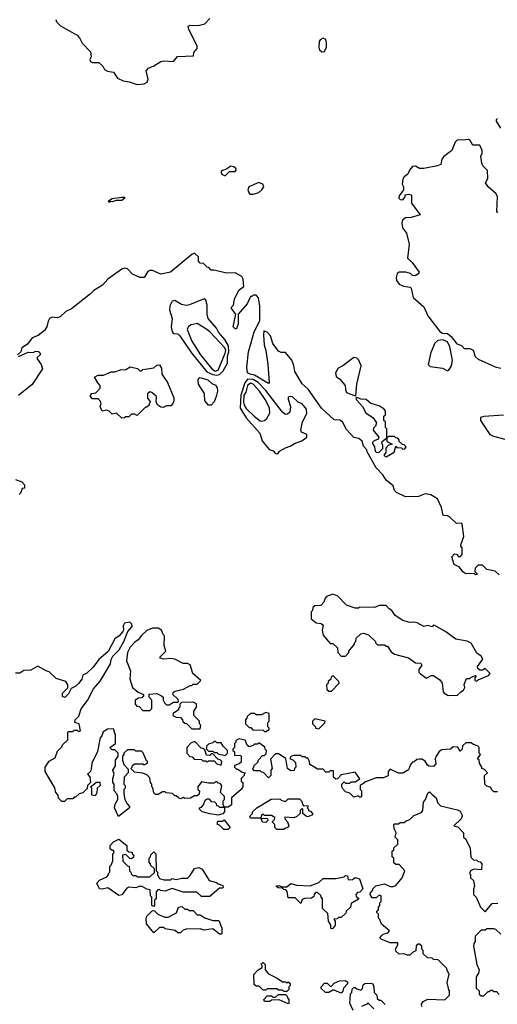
# Model space of a CAD drawing. Extents: x 1861455 to 2058065, y 200073 to 437907.
# Tile 377 of 574: x 1994395 to 1997811, y 321810 to 328851. Entities that reach past the tile are written whole.
import ezdxf

# ---------------------------------------------------------------- set-up
doc = ezdxf.new("R2010")
doc.units = 0

msp = doc.modelspace()

# ---------------------------------------------------------------- linework, layer by layer
at = {"layer": '0CON05XD'}
for points in [[(1994652.7, 328852.7), (1994658.8, 328835), (1994685.7, 328805.7), (1994805, 328740), (1994822, 328722), (1994842.6, 328682.6), (1994901.7, 328621.7), (1994906.7, 328585), (1994897.5, 328565), (1994900.7, 328550.7), (1994915, 328543.8), (1994960, 328545), (1994989.3, 328519.3), (1995002.5, 328495), (1995023.3, 328483.3), (1995065, 328474.3), (1995080, 328455), (1995095, 328431.4), (1995135, 328412.5), (1995177, 328407), (1995235, 328386.2)], [(1995235, 328386.2), (1995285, 328391.2), (1995305.9, 328404.1), (1995313.3, 328425), (1995298.8, 328485), (1995315, 328503.8), (1995355, 328520), (1995405, 328552.5), (1995425, 328556.7), (1995495, 328552.5), (1995523, 328587), (1995638.3, 328591.7), (1995640, 328615), (1995663.3, 328645), (1995663, 328663), (1995605, 328780), (1995600, 328805), (1995615, 328812.5), (1995670.7, 328809.3), (1995718.3, 328821.7), (1995755, 328860)], [(1996555, 328620), (1996575, 328622.5), (1996590, 328655), (1996590, 328685), (1996585, 328710), (1996565, 328717.5), (1996545, 328707.5), (1996536.7, 328695), (1996533.3, 328655), (1996540, 328635), (1996555, 328620)], [(1997812.5, 328145), (1997802.5, 328135), (1997802.5, 328125), (1997834.2, 328074.2)], [(1997815, 327470), (1997808.3, 327478.3), (1997812, 327585), (1997803.8, 327605), (1997746.7, 327655), (1997727.5, 327685), (1997742.5, 327715), (1997741.7, 327771.7), (1997707.5, 327805), (1997700, 327825), (1997692.5, 327875), (1997702.5, 327895), (1997703.3, 327915), (1997685, 327953.3), (1997635, 327952.5), (1997616.1, 327986.1), (1997605, 327993.3), (1997565, 327988.8), (1997525, 327992.5), (1997510, 327975), (1997486.7, 327915), (1997428.8, 327871.2), (1997415, 327852.5), (1997407.5, 327815), (1997384.1, 327805.9), (1997285, 327786.7), (1997255, 327787.5), (1997225, 327802.5), (1997205, 327800), (1997183.3, 327775), (1997170, 327745), (1997143.6, 327726.4), (1997135, 327710), (1997130, 327675), (1997140, 327655), (1997140, 327635), (1997109.3, 327590.7), (1997106.7, 327575), (1997115, 327563.8), (1997135, 327563.3), (1997152.5, 327585), (1997151.7, 327598.3), (1997175, 327602.5), (1997198.3, 327598.3), (1997198.3, 327538.3), (1997260, 327455), (1997195, 327436.7), (1997155, 327433.8), (1997132.9, 327417.1), (1997128.1, 327395), (1997133.1, 327363.1), (1997162.5, 327325), (1997180, 327245), (1997167.5, 327145), (1997201.2, 327115), (1997252.5, 327045), (1997245, 327032.5), (1997225, 327020), (1997205, 327022.5), (1997190, 327035), (1997155.9, 327045.9), (1997110, 327045), (1997093.8, 327035), (1997086.4, 327006.4), (1997090, 326985), (1997109.3, 326959.3), (1997140, 326945), (1997187, 326937), (1997195, 326930), (1997208.8, 326865), (1997285, 326797.5), (1997313.9, 326733.9), (1997400.7, 326620.7), (1997418.3, 326608.3), (1997455, 326607.5), (1997480, 326585)], [(1995865, 327734.7), (1995895, 327764.5), (1995935, 327764.5), (1995944.2, 327775), (1995944, 327785), (1995927.4, 327797.4), (1995905, 327802.9), (1995869.6, 327780.4), (1995845, 327773.1), (1995836.2, 327765), (1995835, 327752.5), (1995842.8, 327742.8), (1995865, 327734.7)], [(1996045, 327602.5), (1996065, 327603.3), (1996105, 327615.5), (1996127.1, 327635), (1996140.4, 327655), (1996134.6, 327674.6), (1996105, 327686.5), (1996032.5, 327655), (1996025.8, 327635), (1996035, 327610), (1996045, 327602.5)], [(1995035, 327542.5), (1995030, 327555), (1995055, 327572.5), (1995125, 327582.5), (1995141.7, 327581.7), (1995147.5, 327575), (1995125, 327557.5), (1995085, 327557.5), (1995055, 327547.5), (1995045, 327550), (1995035, 327542.5)], [(1997825, 324880), (1997795, 324907.5), (1997735, 324920), (1997705, 324950), (1997675, 324950), (1997651.7, 324928.3), (1997650, 324905), (1997670, 324885), (1997655, 324880), (1997645, 324890), (1997585, 324887.5), (1997565, 324902.5), (1997540, 324935), (1997502.5, 324955), (1997485, 325010), (1997505, 325030), (1997518.3, 325028.3), (1997535, 325010), (1997548.3, 325011.7), (1997560, 325025), (1997560, 325075), (1997550, 325085), (1997550, 325095), (1997572.5, 325155), (1997560, 325245), (1997555, 325250), (1997518.3, 325248.3), (1997470, 325295), (1997455, 325302.5), (1997422.5, 325305), (1997411.7, 325361.7), (1997383.3, 325423.3), (1997335, 325452.5), (1997295, 325460), (1997248.2, 325441.8), (1997155, 325439.6), (1997089.1, 325469.1), (1997075.6, 325485), (1997065, 325516.7), (1997015, 325557.5), (1996993.3, 325595), (1996945, 325646.7), (1996902, 325722), (1996877.5, 325765), (1996877.5, 325775), (1996855, 325800), (1996845, 325837.5), (1996820, 325855), (1996783.6, 325863.6), (1996731.2, 325921.2), (1996703.3, 325975), (1996685, 325986.2), (1996645, 325990), (1996553.7, 326073.7), (1996458.6, 326208.6), (1996415, 326246.4), (1996362.9, 326335), (1996356.6, 326376.6), (1996342, 326415), (1996295, 326471.2), (1996265, 326470), (1996245, 326481.2), (1996206.5, 326535), (1996189.7, 326589.7), (1996165, 326616.7), (1996140, 326625), (1996138, 326595), (1996142.5, 326525), (1996155.3, 326485.3), (1996170.5, 326385), (1996180, 326255), (1996175, 326250), (1996145, 326264.7), (1996075, 326309.7), (1996042.5, 326315), (1996024.2, 326325), (1996018.6, 326365), (1996031.4, 326475), (1996047.4, 326532.6), (1996072.7, 326617.3), (1996113, 326697), (1996111.7, 326801.7), (1996101.7, 326861.7), (1996085, 326880), (1996065, 326880), (1996055, 326870), (1996045, 326870), (1996020.7, 326819.3), (1995957.5, 326745), (1995956.4, 326676.4), (1995945, 326640), (1995935, 326640), (1995922.5, 326655), (1995940, 326745), (1995910, 326785), (1995910, 326795), (1995925, 326810), (1995930, 326855), (1995965, 326920), (1995997, 326943), (1995992.5, 326995), (1995983, 327013), (1995935, 327040), (1995875, 327037.5), (1995785, 327060), (1995765, 327060), (1995748.3, 327078.3), (1995735, 327080), (1995708.3, 327108.3), (1995685, 327110), (1995673, 327123), (1995672.5, 327155), (1995645, 327180), (1995625, 327172.5), (1995473.9, 327046.1), (1995405, 327031.2), (1995345, 327056.7), (1995325, 327057.5), (1995310.7, 327049.3), (1995297.5, 327025), (1995285, 327007.5), (1995255, 327006.7), (1995200.8, 327030.8), (1995165, 327070), (1995147, 327073), (1995125, 327066), (1995025, 326996.1), (1994987.1, 326952.9), (1994925.6, 326915), (1994900.7, 326889.3), (1994766.2, 326783.8), (1994725, 326764.1), (1994684.8, 326725.2), (1994665, 326718.5), (1994626.2, 326723.8), (1994609.1, 326715), (1994597.9, 326695), (1994589.5, 326655), (1994572.6, 326627.4), (1994527.4, 326592.6), (1994483.5, 326575), (1994450, 326530), (1994409.4, 326505), (1994403.8, 326476.2), (1994380, 326455)], [(1995805, 326309.5), (1995825, 326314.5), (1995851.2, 326338.8), (1995881.3, 326395), (1995880.5, 326445), (1995890.1, 326475), (1995887.3, 326517.3), (1995862.7, 326562.7), (1995815.9, 326615), (1995803.3, 326645), (1995743.7, 326715), (1995735.7, 326745), (1995735, 326810), (1995725.7, 326845.7), (1995713.8, 326853.8), (1995608.8, 326811.2), (1995585, 326807.5), (1995553, 326813), (1995505, 326842.9), (1995485, 326838), (1995467.5, 326805), (1995465.5, 326775), (1995484.8, 326715), (1995477.5, 326655), (1995485, 326618), (1995495, 326607.5), (1995525, 326603.3), (1995540.7, 326590.7), (1995620.8, 326470.8), (1995733.3, 326333.3), (1995775, 326312.6), (1995805, 326309.5)], [(1995795, 326337.8), (1995815, 326343.8), (1995865, 326465.5), (1995868.2, 326485), (1995862.8, 326505), (1995755, 326618.2), (1995725, 326641.1), (1995665, 326678), (1995620.3, 326669.7), (1995603.2, 326656.8), (1995593.1, 326635), (1995625, 326551.1), (1995687.2, 326455), (1995768.4, 326355), (1995795, 326337.8)], [(1997480, 326585), (1997521.7, 326531.7), (1997555, 326520), (1997575, 326500), (1997615, 326500), (1997638.3, 326488.3), (1997653, 326443), (1997673, 326423), (1997795, 326367.5), (1997835, 326357.5)], [(1997455, 326340), (1997465, 326343.3), (1997483.8, 326375), (1997490, 326415), (1997471.7, 326511.7), (1997455, 326547.5), (1997421.7, 326561.7), (1997385, 326557.5), (1997365, 326537.5), (1997335, 326470), (1997317.5, 326385), (1997331.4, 326371.4), (1997419.6, 326359.6), (1997455, 326340)], [(1994385, 326442.5), (1994455, 326472.5), (1994495, 326470), (1994505, 326480), (1994528.3, 326478.3), (1994540, 326465), (1994540, 326455), (1994520, 326435), (1994520, 326425), (1994547.5, 326385), (1994557.5, 326355), (1994485, 326242.5), (1994386.1, 326163.9)], [(1996795, 326160), (1996800, 326165), (1996806.2, 326245), (1996836, 326375), (1996820.8, 326415), (1996805, 326430), (1996785, 326435.6), (1996705.8, 326374.2), (1996671.9, 326358.1), (1996652.5, 326325), (1996659.5, 326299.5), (1996685, 326280), (1996723.3, 326235), (1996724, 326205), (1996731.2, 326185), (1996795, 326160)], [(1995125, 326000), (1995087, 326037), (1995055, 326030), (1995035, 326050), (1995015, 326057.5), (1994985, 326050), (1994970, 326085), (1994977.5, 326105), (1994970, 326125), (1994955, 326140), (1994915, 326140), (1994900, 326155), (1994900, 326165), (1994911.7, 326178.3), (1994938.3, 326181.7), (1994970, 326215), (1994970, 326235), (1994953, 326253), (1994930, 326295), (1994955, 326307.5), (1994995, 326307.5), (1995048.3, 326331.7), (1995075, 326332.5), (1995115, 326347.5), (1995155, 326350), (1995185, 326367.5), (1995237, 326357), (1995255, 326340), (1995265, 326340), (1995275, 326350), (1995355, 326360), (1995375, 326380), (1995395, 326382.5), (1995409.3, 326359.3), (1995412.5, 326315), (1995452.5, 326255), (1995497, 326147), (1995497.5, 326125), (1995490, 326105), (1995475, 326090), (1995445, 326090), (1995421.7, 326078.3), (1995405, 326080), (1995383.6, 326093.6), (1995370, 326115), (1995372.5, 326155), (1995340, 326185), (1995325, 326190), (1995310, 326175), (1995310, 326145), (1995330, 326115), (1995320, 326105), (1995320, 326095), (1995305, 326080), (1995295, 326080), (1995235, 326020), (1995215, 326030), (1995195, 326030), (1995175, 326010), (1995155, 326010), (1995145, 326002.5), (1995125, 326000)], [(1995765, 326093.3), (1995745, 326093.3), (1995720, 326125), (1995717.7, 326177.7), (1995673.3, 326245), (1995671.2, 326275), (1995675, 326287.5), (1995685, 326292.5), (1995740, 326275), (1995769.3, 326249.3), (1995795, 326237.5), (1995807, 326217), (1995810, 326195), (1995801.2, 326155), (1995785, 326117.5), (1995765, 326093.3)], [(1996235, 325746.2), (1996245, 325753.8), (1996254, 325766), (1996295, 325788.8), (1996330, 325800), (1996365, 325823.3), (1996411.7, 325838.3), (1996447.5, 325865), (1996447.5, 325885), (1996410, 325900), (1996405.9, 325915.9), (1996417.1, 325975), (1996448.9, 326035), (1996445.7, 326065), (1996415, 326103.3), (1996386.4, 326116.4), (1996345, 326153.3), (1996323, 326157), (1996315, 326150), (1996313.9, 326136.1), (1996331.2, 326085), (1996326, 326045), (1996311.2, 326028.8), (1996295, 326027.5), (1996275, 326044.3), (1996155, 326199.4), (1996101.3, 326255), (1996065, 326278.7), (1996025, 326280.1), (1996005.5, 326254.5), (1995975.3, 326165), (1995971.9, 326071.9), (1996015, 326003.3), (1996111.5, 325895), (1996128, 325838), (1996178, 325778), (1996207.5, 325767.5), (1996225, 325748), (1996235, 325746.2)], [(1996125, 325979.2), (1996145, 325983.8), (1996162.3, 325997.7), (1996183.9, 326036.1), (1996181.9, 326075), (1996151.6, 326135), (1996109, 326195), (1996065, 326244.1), (1996045, 326250.5), (1996023.8, 326235), (1996011.9, 326188.1), (1995998.8, 326165), (1995994.9, 326115), (1996000.9, 326095), (1996015, 326070.3), (1996075, 326013.8), (1996115, 325983.1), (1996125, 325979.2)], [(1996946.7, 325756.7), (1996965, 325758.8), (1996993.3, 325785), (1996993.3, 325805), (1996983.8, 325825), (1996987.5, 325835), (1997020, 325860), (1997020, 325925), (1997010, 325935), (1997010, 325975), (1997000, 325985), (1997000, 326015), (1997010, 326025), (1997011.7, 326051.7), (1997002.5, 326065), (1996965, 326090), (1996906.1, 326106.1), (1996873.9, 326133.9), (1996837, 326137), (1996805, 326150), (1996800, 326145), (1996803, 326133), (1996846.2, 326085), (1996869.5, 326039.5), (1996923, 326003), (1996947, 325967), (1996940, 325945), (1996925, 325930), (1996923.3, 325915), (1996963.8, 325865), (1996958, 325852), (1996930, 325840), (1996916.7, 325825), (1996933.3, 325795), (1996937.5, 325765), (1996946.7, 325756.7)], [(1997855, 326021.4), (1997715, 326013.3), (1997690, 326005), (1997690, 325985), (1997757.5, 325885), (1997782.7, 325872.7), (1997865, 325850.8)], [(1997015, 325724.5), (1997072.5, 325757.5), (1997085, 325800), (1997092.5, 325792.5), (1997125, 325790), (1997135, 325780), (1997148.3, 325781.7), (1997160, 325795), (1997145, 325810), (1997131.7, 325811.7), (1997110, 325835), (1997110, 325845), (1997098.3, 325858.3), (1997085, 325860), (1997075, 325870), (1997035, 325870), (1997020, 325860), (1997020, 325835), (1997060, 325815), (1997031.7, 325808.3), (1997013, 325787), (1997013.3, 325755), (1997000, 325735), (1997015, 325724.5)], [(1994365, 325563.3), (1994410, 325545), (1994430, 325525), (1994428.3, 325501.7), (1994411.7, 325498.3), (1994400, 325465), (1994390, 325455)], [(1997458.3, 324018.3), (1997525, 324020), (1997550, 324045), (1997570, 324055), (1997577.5, 324075), (1997573, 324097), (1997591.7, 324138.3), (1997615, 324140), (1997625, 324150), (1997655, 324160), (1997660, 324155), (1997650, 324145), (1997650, 324125), (1997665, 324120), (1997675, 324130), (1997748.3, 324161.7), (1997760, 324175), (1997725, 324210), (1997705, 324200), (1997685, 324200), (1997671.7, 324211.7), (1997670, 324225), (1997707, 324277), (1997695, 324300), (1997665, 324320), (1997625, 324392.5), (1997595, 324406.7), (1997515, 324420), (1997443.6, 324473.6), (1997365, 324517.5), (1997355, 324520), (1997345, 324510), (1997315, 324517.5), (1997285, 324512.5), (1997237, 324537), (1997215, 324542.5), (1997185, 324540), (1997135, 324553.3), (1997080.7, 324590.7), (1997056.4, 324626.4), (1997037, 324637), (1997015, 324662.5), (1996965, 324662.5), (1996933, 324647), (1996825, 324650), (1996817, 324643), (1996795, 324642.5), (1996733, 324663), (1996669.3, 324729.3), (1996635, 324742.5), (1996590, 324725), (1996580, 324715), (1996570, 324685), (1996548.3, 324661.7), (1996505, 324660), (1996491.7, 324648.3), (1996490, 324625), (1996480, 324615), (1996480, 324565), (1996515, 324537.5), (1996551.7, 324531.7), (1996565, 324520), (1996557.5, 324485), (1996565, 324450), (1996615, 324390), (1996635, 324390), (1996668.3, 324358.3), (1996670, 324325), (1996695, 324300), (1996725, 324300), (1996750, 324325), (1996750, 324335), (1996790, 324385), (1996790, 324395), (1996800, 324405), (1996801.7, 324428.3), (1996835, 324460), (1996855, 324462.5), (1996890.7, 324450.7), (1996940, 324405), (1996940, 324395), (1996955, 324380), (1997005, 324380), (1997015, 324370), (1997025, 324370), (1997050.7, 324330.7), (1997075, 324312.5), (1997175, 324286.7), (1997225, 324252.5), (1997265, 324250), (1997270, 324235), (1997250, 324205), (1997250, 324185), (1997261.7, 324171.7), (1997305, 324142.5), (1997338.3, 324161.7), (1997355, 324160), (1997399.3, 324129.3), (1997417, 324107), (1997422.5, 324045), (1997430, 324035), (1997458.3, 324018.3)], [(1994577.5, 323475), (1994576.7, 323505), (1994605, 323547.5), (1994648.3, 323571.7), (1994665, 323620), (1994695, 323650), (1994700, 323665), (1994738.3, 323701.7), (1994740, 323755), (1994745, 323760), (1994775, 323760), (1994785, 323770), (1994805, 323770), (1994815, 323760), (1994830, 323765), (1994820, 323815), (1994790, 323825), (1994792.5, 323845), (1994818.8, 323871.2), (1994835, 323922.5), (1994878.6, 323981.4), (1994922.5, 324065), (1994969.7, 324120.3), (1995043.8, 324245), (1995048.8, 324275), (1995060.8, 324299.2), (1995106.1, 324343.9), (1995140, 324405), (1995167.5, 324475), (1995199.3, 324510.7), (1995197, 324527), (1995181.7, 324541.7), (1995144, 324535), (1995134, 324515), (1995137.5, 324485), (1995132.5, 324475), (1995106.2, 324443.8), (1995076.4, 324423.6), (1995026.4, 324333.6), (1994960, 324275), (1994919.5, 324220.5), (1994875, 324177.5), (1994847, 324163), (1994840, 324135), (1994815.8, 324104.2), (1994796.1, 324083.9), (1994761.7, 324068.3), (1994745, 324030), (1994716.7, 324003.3), (1994701.7, 324011.7), (1994700, 324035), (1994738.3, 324071.7), (1994740, 324095), (1994725, 324117.5), (1994655, 324140), (1994605, 324187.5), (1994583.3, 324193.3), (1994525, 324227.5), (1994475, 324200), (1994425, 324197.5), (1994395, 324177.5), (1994365, 324177.5)], [(1995325, 323910), (1995340, 323925), (1995340, 323985), (1995320, 324005), (1995321.7, 324028.3), (1995375, 324032.5), (1995410, 324015), (1995420, 324005), (1995420, 323985), (1995430, 323965), (1995445, 323950), (1995465, 323950), (1995495, 323970), (1995525, 323970), (1995530, 323975), (1995528.3, 323988.3), (1995490, 324025), (1995491.7, 324038.3), (1995505, 324050), (1995567, 324063), (1995615, 324090), (1995625, 324090), (1995635, 324100), (1995665, 324100), (1995690, 324125), (1995632.5, 324175), (1995615, 324237.5), (1995595, 324246.7), (1995565, 324247.5), (1995505, 324277.5), (1995475, 324282.5), (1995425, 324277.5), (1995400, 324285), (1995400, 324295), (1995440, 324335), (1995427.5, 324375), (1995430, 324445), (1995420, 324455), (1995410, 324485), (1995385, 324500), (1995345, 324500), (1995305, 324482.5), (1995265, 324447.5), (1995242.5, 324415), (1995215, 324397.5), (1995186, 324364), (1995166.7, 324325), (1995157.5, 324265), (1995187.5, 324195), (1995183, 324137), (1995202.5, 324075), (1995241.7, 324041.7), (1995280, 324025), (1995280, 324015), (1995268.3, 324001.7), (1995245, 324000), (1995220, 323985), (1995220, 323955), (1995231.7, 323941.7), (1995248.3, 323938.3), (1995275, 323910), (1995325, 323910)], [(1996625, 324050), (1996680, 324105), (1996678.3, 324118.3), (1996635, 324160), (1996621.7, 324148.3), (1996620, 324135), (1996601.7, 324118.3), (1996600, 324105), (1996590, 324095), (1996591.7, 324061.7), (1996605, 324050), (1996625, 324050)], [(1995685, 323780), (1995690, 323805), (1995680, 323815), (1995680, 323835), (1995640, 323875), (1995640, 323905), (1995660, 323935), (1995658.3, 323958.3), (1995635, 323970), (1995551.7, 323968.3), (1995540, 323955), (1995540, 323935), (1995530, 323925), (1995530, 323915), (1995491.7, 323888.3), (1995490, 323875), (1995513, 323863), (1995545, 323860), (1995560, 323845), (1995561.7, 323831.7), (1995575, 323820), (1995588.3, 323818.3), (1995625, 323780), (1995685, 323780)], [(1996155, 323760), (1996180, 323775), (1996180, 323785), (1996170, 323795), (1996170, 323825), (1996180, 323835), (1996178.3, 323888.3), (1996155, 323897.5), (1996125, 323880), (1996085, 323880), (1996075, 323890), (1996045, 323890), (1996021.7, 323868.3), (1996020, 323855), (1996010, 323845), (1996010, 323815), (1996035, 323790), (1996048.3, 323788.3), (1996063, 323773), (1996135, 323770), (1996145, 323760), (1996155, 323760)], [(1996535, 323780), (1996578.3, 323821.7), (1996580, 323835), (1996505, 323850), (1996490, 323835), (1996490, 323815), (1996510, 323795), (1996510, 323785), (1996535, 323780)], [(1997811.7, 323328.3), (1997785, 323330), (1997770, 323345), (1997765, 323360), (1997735, 323370), (1997722.5, 323385), (1997720, 323445), (1997740, 323465), (1997718.3, 323488.3), (1997700, 323495), (1997700, 323505), (1997683, 323533), (1997680, 323555), (1997670, 323565), (1997690, 323595), (1997680, 323605), (1997680, 323645), (1997668.3, 323658.3), (1997635, 323670), (1997625, 323680), (1997585, 323680), (1997561.7, 323658.3), (1997560, 323635), (1997545, 323620), (1997528.3, 323648.3), (1997495, 323650), (1997477, 323633), (1997415, 323630), (1997395, 323617.5), (1997372.5, 323585), (1997367.5, 323565), (1997371.7, 323528.3), (1997355, 323510), (1997323, 323513), (1997310.7, 323520.7), (1997295, 323547.5), (1997271.7, 323561.7), (1997255, 323562.5), (1997235, 323560), (1997217, 323543), (1997205, 323540), (1997190, 323525), (1997175, 323487.5), (1997135, 323462.5), (1997105, 323462.5), (1997045, 323490), (1997030, 323475), (1997030, 323445), (1997025, 323440), (1996995, 323430), (1996945, 323430), (1996868.3, 323401.7), (1996847, 323383), (1996835, 323380), (1996830, 323375), (1996830, 323345), (1996840, 323335), (1996840, 323295), (1996835, 323290), (1996825, 323290), (1996815, 323300), (1996785, 323290), (1996755, 323320), (1996725, 323330), (1996705, 323350), (1996700, 323365), (1996700, 323385), (1996715, 323400), (1996725, 323390), (1996755, 323390), (1996765, 323400), (1996795, 323400), (1996828.3, 323421.7), (1996795, 323470), (1996695, 323450), (1996668.3, 323421.7), (1996655, 323420), (1996640, 323435), (1996638.3, 323478.3), (1996615, 323480), (1996605, 323470), (1996585, 323470), (1996565, 323490), (1996525, 323490), (1996498.3, 323508.3), (1996470, 323525), (1996467, 323547), (1996455, 323570), (1996445, 323570), (1996435, 323580), (1996415, 323580), (1996405, 323590), (1996355, 323590), (1996340, 323585), (1996330, 323575), (1996330, 323565), (1996348.3, 323558.3), (1996368.3, 323538.3), (1996370, 323505), (1996360, 323495), (1996358.3, 323481.7), (1996335, 323480), (1996310, 323495), (1996298.3, 323568.3), (1996245, 323600), (1996225, 323600), (1996188.3, 323561.7), (1996200, 323495), (1996190, 323485), (1996190, 323445), (1996175, 323430), (1996138.3, 323468.3), (1996125, 323470), (1996115, 323480), (1996075, 323480), (1996060, 323495), (1996070, 323505), (1996071.7, 323518.3), (1996098.3, 323541.7), (1996101.7, 323558.3), (1996131.7, 323588.3), (1996145, 323590), (1996158.3, 323601.7), (1996160, 323625), (1996150, 323635), (1996148.3, 323648.3), (1996105, 323680), (1996095, 323670), (1996075, 323670), (1996065, 323660), (1996035, 323650), (1996021.7, 323661.7), (1996008.3, 323698.3), (1995965, 323707.5), (1995940, 323695), (1995940, 323685), (1995930, 323675), (1995930, 323645), (1995920, 323635), (1995920, 323625), (1995930, 323615), (1995931.7, 323591.7), (1995975, 323590), (1995980, 323585), (1995978.3, 323541.7), (1995965, 323530), (1995931.7, 323518.3), (1995930, 323505), (1995945, 323490), (1995955, 323490), (1995985, 323470), (1996010, 323465), (1996000, 323455), (1996000, 323445), (1995980, 323425), (1995980, 323405), (1995990, 323395), (1995990, 323365), (1995980, 323345), (1995910, 323285), (1995910, 323235), (1995885, 323220), (1995860, 323220), (1995860, 323185), (1995848.3, 323171.7), (1995815, 323162.5), (1995755, 323172.5), (1995700, 323185), (1995680, 323205), (1995680, 323215), (1995695, 323220), (1995710, 323235), (1995721.7, 323268.3), (1995735, 323280), (1995748.3, 323278.3), (1995765, 323260), (1995788.3, 323258.3), (1995800, 323245), (1995801.7, 323231.7), (1995815, 323230), (1995825, 323220), (1995860, 323220), (1995850, 323235), (1995850, 323265), (1995860, 323275), (1995860, 323295), (1995830, 323325), (1995840, 323375), (1995828.3, 323388.3), (1995815, 323390), (1995805, 323400), (1995795, 323400), (1995785, 323390), (1995745, 323390), (1995695, 323400), (1995670, 323365), (1995670, 323345), (1995680, 323335), (1995678.3, 323311.7), (1995665, 323300), (1995645, 323300), (1995617, 323283), (1995575, 323282.5), (1995565, 323287.5), (1995545, 323280), (1995533, 323283), (1995515, 323300), (1995505, 323300), (1995487, 323317), (1995443, 323323), (1995435, 323330), (1995415, 323330), (1995385, 323310), (1995365, 323310), (1995353, 323323), (1995347, 323357), (1995340, 323365), (1995340, 323385), (1995330, 323395), (1995325, 323430), (1995305, 323450), (1995275, 323462.5), (1995215, 323470), (1995190, 323495), (1995200, 323505), (1995201.7, 323518.3), (1995215, 323530), (1995275, 323530), (1995285, 323522.5), (1995310, 323535), (1995310, 323545), (1995301.7, 323551.7), (1995277, 323607), (1995265, 323620), (1995225, 323620), (1995215, 323630), (1995165, 323630), (1995140, 323605), (1995140, 323595), (1995130, 323585), (1995130, 323555), (1995140, 323525), (1995171.7, 323491.7), (1995170, 323465), (1995142.5, 323435), (1995140, 323385), (1995150, 323375), (1995150, 323355), (1995140, 323345), (1995140, 323315), (1995147.5, 323275), (1995163, 323243), (1995180, 323225), (1995180, 323215), (1995101.7, 323151.7), (1995072.5, 323215), (1995078.3, 323241.7), (1995097, 323273), (1995097.5, 323295), (1995090, 323315), (1995070, 323335), (1995070, 323385), (1995060, 323395), (1995060, 323425), (1995070, 323455), (1995060, 323485), (1995080, 323515), (1995080, 323555), (1995100, 323585), (1995100, 323605), (1995075, 323630), (1995055, 323630), (1995040, 323645), (1995080, 323675), (1995080, 323735), (1995065, 323780), (1995023, 323777), (1994991.7, 323758.3), (1994981.7, 323728.3), (1994970, 323715), (1994951.7, 323618.3), (1994910, 323535), (1994907, 323493), (1994900, 323475), (1994880, 323455), (1994897, 323437), (1994900, 323395), (1994880, 323375), (1994878.3, 323351.7), (1994847, 323323), (1994820, 323315), (1994795, 323290), (1994785, 323290), (1994775, 323280), (1994735, 323280), (1994715, 323260), (1994695, 323260), (1994673, 323283), (1994670, 323305), (1994652.5, 323325), (1994647, 323357), (1994577.5, 323475)], [(1995835, 323520), (1995840, 323545), (1995828.3, 323558.3), (1995811.7, 323561.7), (1995775, 323600), (1995765, 323600), (1995755, 323590), (1995731.7, 323591.7), (1995718.3, 323628.3), (1995705, 323640), (1995691.7, 323641.7), (1995648.3, 323688.3), (1995621.7, 323678.3), (1995590, 323645), (1995590, 323605), (1995611.7, 323581.7), (1995628.3, 323578.3), (1995641.7, 323561.7), (1995695, 323560), (1995705, 323550), (1995725, 323550), (1995735, 323540), (1995745, 323550), (1995785, 323550), (1995805, 323530), (1995835, 323520)], [(1995865, 323590), (1995880, 323605), (1995880, 323625), (1995850, 323655), (1995835, 323680), (1995805, 323680), (1995795, 323690), (1995785, 323690), (1995775, 323680), (1995745, 323670), (1995730, 323655), (1995730, 323635), (1995745, 323620), (1995775, 323620), (1995785, 323610), (1995805, 323610), (1995815, 323600), (1995865, 323590)], [(1994935, 323300), (1994910, 323305), (1994910, 323355), (1994900, 323365), (1994943, 323397), (1994967, 323397), (1994970, 323375), (1994950, 323355), (1994947, 323323), (1994935, 323300)], [(1997270, 321795), (1997268.3, 321811.7), (1997280.7, 321829.3), (1997315, 321847.5), (1997435, 321842.5), (1997470, 321875), (1997470, 321905), (1997463, 321913), (1997452.5, 321965), (1997467.5, 322025), (1997450, 322055), (1997450, 322065), (1997388.3, 322128.3), (1997355, 322130), (1997345, 322140), (1997311.7, 322141.7), (1997281.7, 322171.7), (1997280, 322195), (1997270, 322205), (1997270, 322225), (1997255, 322240), (1997245, 322240), (1997231.7, 322228.3), (1997228.3, 322191.7), (1997205, 322180), (1997185, 322160), (1997165, 322160), (1997145, 322170), (1997108.3, 322168.3), (1997085, 322190), (1997082.5, 322205), (1997100, 322235), (1997098.3, 322248.3), (1997045, 322250), (1996980, 322275), (1996970, 322285), (1996981.7, 322298.3), (1996995, 322310), (1997028.3, 322321.7), (1997040, 322335), (1996981.7, 322381.7), (1996970, 322415), (1996960, 322425), (1996960, 322455), (1996950, 322465), (1996950, 322475), (1996960, 322485), (1996960, 322505), (1996970, 322515), (1996970, 322535), (1996980, 322545), (1996980, 322585), (1996965, 322590), (1996945, 322570), (1996915, 322570), (1996902.5, 322595), (1996903, 322607), (1996920, 322625), (1996920, 322635), (1996943, 322657), (1997005, 322670), (1997045, 322652.5), (1997067, 322653), (1997085, 322660), (1997130, 322715), (1997150, 322765), (1997108.3, 322808.3), (1997085, 322810), (1997071.7, 322821.7), (1997070, 322855), (1997060, 322865), (1997060, 322905), (1997070, 322915), (1997071.7, 322928.3), (1997100, 322955), (1997100, 322985), (1997080, 323005), (1997087.5, 323035), (1997072.5, 323065), (1997070, 323095), (1997075, 323100), (1997105, 323100), (1997115, 323110), (1997145, 323110), (1997158.3, 323121.7), (1997185, 323130), (1997215, 323160), (1997268.3, 323181.7), (1997277.5, 323195), (1997282.5, 323255), (1997297, 323273), (1997315, 323320), (1997325, 323330), (1997343, 323313), (1997372.5, 323285), (1997383, 323253), (1997405, 323230), (1997525, 323200), (1997545, 323190), (1997557, 323167), (1997560, 323155), (1997552.5, 323135), (1997500, 323085), (1997528.3, 323078.3), (1997570, 323035), (1997570, 323005), (1997585, 322990), (1997617, 322927), (1997621.7, 322861.7), (1997641.7, 322841.7), (1997665, 322840), (1997675, 322830), (1997688.3, 322828.3), (1997700, 322815), (1997698.3, 322771.7), (1997643, 322777), (1997620, 322765), (1997612.5, 322745), (1997620, 322735), (1997620, 322715), (1997640, 322695), (1997647.5, 322655), (1997640, 322635), (1997640, 322595), (1997660, 322575), (1997690, 322505), (1997725, 322470), (1997775, 322530), (1997815, 322532.5)], [(1996285, 323060), (1996235, 323060), (1996220, 323075), (1996220, 323095), (1996200, 323115), (1996218.3, 323131.7), (1996220, 323145), (1996195, 323160), (1996145, 323160), (1996135, 323170), (1996121.7, 323158.3), (1996120, 323140), (1996168.3, 323138.3), (1996170, 323125), (1996155, 323110), (1996131.7, 323111.7), (1996120, 323140), (1996045, 323140), (1996040, 323155), (1996058.3, 323171.7), (1996061.7, 323188.3), (1996090, 323215), (1996193, 323277), (1996255, 323280), (1996265, 323270), (1996295, 323260), (1996315, 323280), (1996395, 323280), (1996410, 323265), (1996421.7, 323231.7), (1996455, 323230), (1996460, 323225), (1996450, 323215), (1996460, 323205), (1996460, 323195), (1996475, 323190), (1996490, 323175), (1996490, 323165), (1996455, 323150), (1996445, 323152.5), (1996420, 323175), (1996420, 323205), (1996415, 323210), (1996400, 323195), (1996400, 323175), (1996376.7, 323153.3), (1996355, 323142.5), (1996291.7, 323148.3), (1996290, 323135), (1996310, 323115), (1996320, 323085), (1996308.3, 323071.7), (1996295, 323070), (1996285, 323060)], [(1995885, 323060), (1995855, 323060), (1995825, 323090), (1995810, 323095), (1995810, 323115), (1995815, 323120), (1995845, 323120), (1995858.3, 323128.3), (1995900, 323075), (1995885, 323060)], [(1995355, 322510), (1995340, 322515), (1995340, 322575), (1995330, 322585), (1995328.3, 322628.3), (1995303, 322633), (1995271.7, 322651.7), (1995248.3, 322651.7), (1995225, 322642.5), (1995175, 322647.5), (1995160.7, 322639.3), (1995126.4, 322593.6), (1995105, 322587.5), (1995025, 322642.5), (1994985, 322633.3), (1994966.4, 322636.4), (1994947.5, 322675), (1994965, 322697.5), (1995018.3, 322721.7), (1995030, 322735), (1995030, 322745), (1995040, 322755), (1995040, 322795), (1995050, 322805), (1995060, 322835), (1995060, 322885), (1995070, 322895), (1995065, 322910), (1995055, 322910), (1995041.7, 322921.7), (1995042.5, 322945), (1995065, 322972.5), (1995105, 322990), (1995160, 322945), (1995161.7, 322911.7), (1995175, 322900), (1995198.3, 322898.3), (1995200, 322885), (1995210, 322875), (1995208.3, 322861.7), (1995195, 322850), (1995181.7, 322851.7), (1995155, 322880), (1995130, 322875), (1995133, 322833), (1995165, 322800), (1995178.3, 322798.3), (1995180, 322765), (1995190, 322755), (1995191.7, 322741.7), (1995205, 322730), (1995225, 322730), (1995235, 322720), (1995325, 322720), (1995358.3, 322751.7), (1995358.3, 322778.3), (1995330, 322805), (1995330, 322815), (1995320, 322825), (1995320, 322855), (1995330, 322865), (1995331.7, 322878.3), (1995355, 322900), (1995367.5, 322885), (1995370, 322765), (1995380, 322755), (1995380, 322735), (1995395, 322710), (1995425, 322700), (1995475, 322700), (1995485, 322710), (1995515, 322702.5), (1995555, 322712.5), (1995595, 322712.5), (1995615, 322730), (1995645, 322780), (1995675, 322787.5), (1995700, 322775), (1995750, 322695), (1995801.7, 322681.7), (1995815, 322670), (1995848.3, 322658.3), (1995850, 322645), (1995845, 322640), (1995825, 322640), (1995755, 322580), (1995695, 322580), (1995661.7, 322611.7), (1995565, 322612.5), (1995485, 322637.5), (1995435, 322617.5), (1995403, 322623), (1995395, 322630), (1995381.7, 322628.3), (1995370, 322615), (1995370, 322565), (1995360, 322555), (1995360, 322515), (1995355, 322510)], [(1996625, 322350), (1996620, 322355), (1996620, 322375), (1996603, 322403), (1996598.3, 322458.3), (1996560, 322495), (1996560, 322565), (1996550, 322575), (1996548.3, 322588.3), (1996525, 322610), (1996511.7, 322608.3), (1996500, 322595), (1996498.3, 322581.7), (1996481.7, 322568.3), (1996435, 322566.7), (1996415, 322560), (1996405, 322530), (1996365, 322570), (1996315, 322570), (1996307, 322617), (1996298.3, 322628.3), (1996285, 322630), (1996275, 322640), (1996243, 322643), (1996230, 322655), (1996245, 322660), (1996275, 322650), (1996305, 322650), (1996335, 322672.5), (1996375, 322662.5), (1996473, 322657), (1996535, 322680), (1996565, 322710), (1996655, 322710), (1996715, 322720), (1996725, 322730), (1996738.3, 322728.3), (1996745, 322700), (1996775, 322702.5), (1996795, 322717.5), (1996825, 322707.5), (1996850, 322635), (1996828.3, 322611.7), (1996811.7, 322608.3), (1996800, 322595), (1996801.7, 322581.7), (1996818.3, 322568.3), (1996818.3, 322561.7), (1996765, 322530), (1996760, 322505), (1996730, 322475), (1996728.3, 322461.7), (1996695, 322430), (1996675, 322430), (1996665, 322420), (1996641.7, 322418.3), (1996650, 322405), (1996650, 322375), (1996635, 322352.5), (1996625, 322350)], [(1995835, 322310), (1995825, 322310), (1995775, 322350), (1995715, 322340), (1995685, 322350), (1995585, 322347.5), (1995565, 322340), (1995545, 322320), (1995525, 322320), (1995507, 322337), (1995435, 322350), (1995425, 322360), (1995395, 322360), (1995355, 322320), (1995302.5, 322385), (1995298.3, 322421.7), (1995305, 322440), (1995345, 322480), (1995358.3, 322478.3), (1995383, 322453), (1995433, 322433), (1995457, 322433), (1995516.7, 322463.3), (1995530, 322505), (1995555, 322510), (1995575, 322490), (1995595, 322490), (1995605, 322480), (1995635, 322480), (1995665, 322450), (1995685, 322450), (1995718.3, 322428.3), (1995775, 322410), (1995818.3, 322408.3), (1995840, 322355), (1995840, 322315), (1995835, 322310)], [(1997835, 322310), (1997800, 322345), (1997785, 322350), (1997735, 322350), (1997725, 322340), (1997695, 322340), (1997653, 322297), (1997651.7, 322258.3), (1997642.5, 322245), (1997640, 322225), (1997663.6, 322093.6), (1997680, 322055), (1997677, 322033), (1997660, 322005), (1997660, 321925), (1997680, 321905), (1997681.7, 321881.7), (1997695, 321870), (1997715, 321870), (1997745, 321900), (1997755, 321900), (1997765, 321910), (1997775, 321910), (1997785, 321900), (1997805, 321900), (1997825, 321880)], [(1996305, 321900), (1996285, 321900), (1996275, 321910), (1996245, 321910), (1996235, 321920), (1996165, 321920), (1996155, 321910), (1996135, 321910), (1996108.3, 321938.3), (1996085, 321940), (1996071.7, 321951.7), (1996068.3, 322021.7), (1996100, 322055), (1996128.3, 322071.7), (1996130, 322085), (1996121.7, 322098.3), (1996135, 322107.5), (1996150, 322095), (1996150, 322055), (1996175, 322027.5), (1996237, 321997), (1996275, 321970), (1996295, 321970), (1996305, 321960), (1996315, 321970), (1996328.3, 321958.3), (1996330, 321945), (1996320, 321935), (1996320, 321915), (1996305, 321900)], [(1996695, 321890), (1996645, 321910), (1996635, 321910), (1996607, 321893), (1996583, 321893), (1996551.7, 321921.7), (1996550, 321935), (1996575, 321960), (1996595, 321960), (1996615, 321940), (1996625, 321940), (1996645, 321960), (1996683, 321977), (1996725, 321980), (1996738.3, 321968.3), (1996740, 321955), (1996710, 321925), (1996707, 321903), (1996695, 321890)], [(1996780, 321765), (1996757, 321817), (1996760, 321885), (1996770, 321895), (1996771.7, 321918.3), (1996785, 321930), (1996795, 321930), (1996805, 321920), (1996835, 321910), (1996847, 321923), (1996851.7, 321948.3), (1996862.5, 321957.5), (1996905, 321960), (1996920, 321955), (1996927.5, 321935), (1996930, 321895), (1996950, 321875), (1996951.7, 321851.7), (1996965, 321840), (1996978.3, 321838.3), (1997008.3, 321808.3)], [(1996315, 321812.5), (1996251.7, 321841.7), (1996195, 321840), (1996185, 321830), (1996145, 321830), (1996140, 321845), (1996165, 321870), (1996195, 321870), (1996205, 321860), (1996225, 321860), (1996245, 321880), (1996295, 321880), (1996308.3, 321868.3), (1996310, 321855), (1996320, 321845), (1996320, 321815), (1996315, 321812.5)], [(1996928.3, 321778.3), (1996885, 321820), (1996878.3, 321811.7), (1996840, 321795)]]:
    msp.add_lwpolyline(points, dxfattribs=at)

doc.saveas('drawing.dxf')
